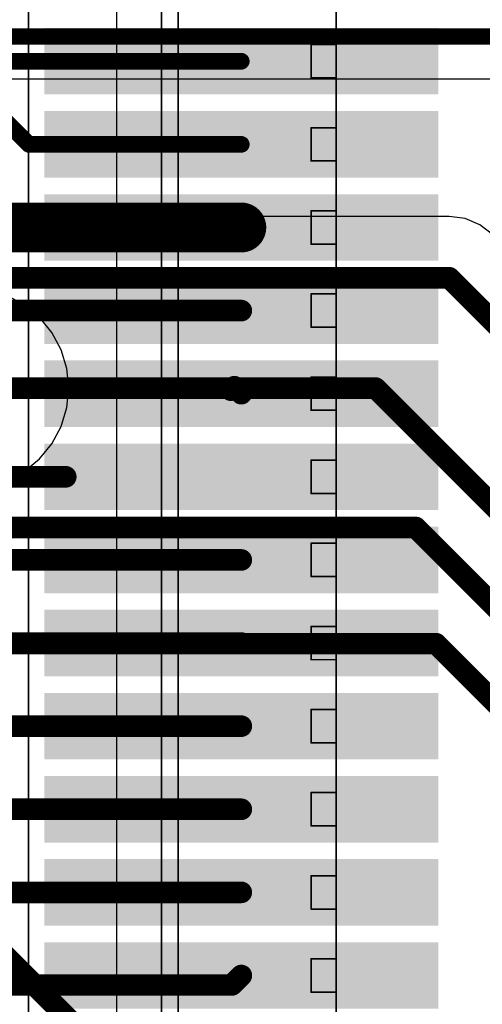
# Model space of a CAD drawing. Header units: millimetres. Extents: x 138 to 555, y 26 to 334.
# Tile 573 of 656: x 290.62 to 293.4, y 230.58 to 236.51. Entities that reach past the tile are written whole.
import ezdxf

# ---------------------------------------------------------------- set-up
doc = ezdxf.new("R2010")
doc.units = ezdxf.units.MM
for name, color, linetype in [('BottomLayer', 5, 'Continuous'), ('Mechanical20', 56, 'Continuous'), ('Mechanical27', 56, 'Continuous'), ('MidLayer1', 16, 'Continuous'), ('MidLayer2', 76, 'Continuous'), ('MidLayer3', 90, 'Continuous'), ('MidLayer4', 156, 'Continuous'), ('TopLayer', 1, 'Continuous'), ('TopPaste', 8, 'Continuous'), ('TopSolder', 216, 'Continuous')]:
    doc.layers.add(name, color=color, linetype=linetype)

# ---------------------------------------------------------------- blocks, each defined once
blk = doc.blocks.new('CON_SAMTEC_QSH_060_01_L_D_A_944')
at = {"layer": 'Mechanical20', "const_width": 0.01}
blk.add_lwpolyline([(20.85, -4.15), (-20.85, -4.15)], dxfattribs=at)
at = {"layer": 'Mechanical27', "const_width": 0.01}
for points in [[(-2, -2.3), (-18, -2.3)], [(-10.65, -2.3), (-10.85, -2.3)], [(-10.85, -2.45), (-10.85, -2.3)], [(-10.65, -2.45), (-10.65, -2.3)], [(-10.15, -2.3), (-10.35, -2.3)], [(-10.35, -2.45), (-10.35, -2.3)], [(-10.15, -2.45), (-10.15, -2.3)], [(-9.65, -2.3), (-9.85, -2.3)], [(-9.85, -2.45), (-9.85, -2.3)], [(-9.65, -2.45), (-9.65, -2.3)], [(-9.15, -2.3), (-9.35, -2.3)], [(-9.35, -2.45), (-9.35, -2.3)], [(-9.15, -2.45), (-9.15, -2.3)], [(-8.65, -2.3), (-8.85, -2.3)], [(-8.85, -2.45), (-8.85, -2.3)], [(-8.65, -2.45), (-8.65, -2.3)], [(-8.15, -2.3), (-8.35, -2.3)], [(-8.35, -2.45), (-8.35, -2.3)], [(-8.15, -2.45), (-8.15, -2.3)], [(-7.65, -2.3), (-7.85, -2.3)], [(-7.85, -2.45), (-7.85, -2.3)], [(-7.65, -2.45), (-7.65, -2.3)], [(-7.15, -2.3), (-7.35, -2.3)], [(-7.35, -2.45), (-7.35, -2.3)], [(-7.15, -2.45), (-7.15, -2.3)], [(-6.65, -2.3), (-6.85, -2.3)], [(-6.85, -2.45), (-6.85, -2.3)], [(-6.65, -2.45), (-6.65, -2.3)], [(-6.15, -2.3), (-6.35, -2.3)], [(-6.35, -2.45), (-6.35, -2.3)], [(-6.15, -2.45), (-6.15, -2.3)], [(-5.65, -2.3), (-5.85, -2.3)], [(-5.85, -2.45), (-5.85, -2.3)], [(-5.65, -2.45), (-5.65, -2.3)], [(-5.15, -2.3), (-5.35, -2.3)], [(-5.35, -2.45), (-5.35, -2.3)], [(-5.15, -2.45), (-5.15, -2.3)], [(-10.65, -2.45), (-10.85, -2.45)], [(-10.15, -2.45), (-10.35, -2.45)], [(-9.65, -2.45), (-9.85, -2.45)], [(-9.15, -2.45), (-9.35, -2.45)], [(-8.65, -2.45), (-8.85, -2.45)], [(-8.15, -2.45), (-8.35, -2.45)], [(-7.65, -2.45), (-7.85, -2.45)], [(-7.15, -2.45), (-7.35, -2.45)], [(-6.65, -2.45), (-6.85, -2.45)], [(-6.15, -2.45), (-6.35, -2.45)], [(-5.65, -2.45), (-5.85, -2.45)], [(-5.15, -2.45), (-5.35, -2.45)], [(20.35, -3.25), (-20.35, -3.25)], [(20.45, -3.35), (-20.45, -3.35)], [(20.635, -3.62), (-20.635, -3.62)]]:
    blk.add_lwpolyline(points, dxfattribs=at)
at = {"layer": 'Mechanical27', "const_width": 0.005}
for points in [[(-10.8525, -2.3, 1), (-10.8475, -2.3, 1)], [(-10.8525, -2.3, 1), (-10.8475, -2.3, 1)], [(-10.6525, -2.3, 1), (-10.6475, -2.3, 1)], [(-10.6525, -2.3, 1), (-10.6475, -2.3, 1)], [(-10.3525, -2.3, 1), (-10.3475, -2.3, 1)], [(-10.3525, -2.3, 1), (-10.3475, -2.3, 1)], [(-10.1525, -2.3, 1), (-10.1475, -2.3, 1)], [(-10.1525, -2.3, 1), (-10.1475, -2.3, 1)], [(-9.8525, -2.3, 1), (-9.8475, -2.3, 1)], [(-9.8525, -2.3, 1), (-9.8475, -2.3, 1)], [(-9.6525, -2.3, 1), (-9.6475, -2.3, 1)], [(-9.6525, -2.3, 1), (-9.6475, -2.3, 1)], [(-9.3525, -2.3, 1), (-9.3475, -2.3, 1)], [(-9.3525, -2.3, 1), (-9.3475, -2.3, 1)], [(-9.1525, -2.3, 1), (-9.1475, -2.3, 1)], [(-9.1525, -2.3, 1), (-9.1475, -2.3, 1)], [(-8.8525, -2.3, 1), (-8.8475, -2.3, 1)], [(-8.8525, -2.3, 1), (-8.8475, -2.3, 1)], [(-8.6525, -2.3, 1), (-8.6475, -2.3, 1)], [(-8.6525, -2.3, 1), (-8.6475, -2.3, 1)], [(-8.3525, -2.3, 1), (-8.3475, -2.3, 1)], [(-8.3525, -2.3, 1), (-8.3475, -2.3, 1)], [(-8.1525, -2.3, 1), (-8.1475, -2.3, 1)], [(-8.1525, -2.3, 1), (-8.1475, -2.3, 1)], [(-7.8525, -2.3, 1), (-7.8475, -2.3, 1)], [(-7.8525, -2.3, 1), (-7.8475, -2.3, 1)], [(-7.6525, -2.3, 1), (-7.6475, -2.3, 1)], [(-7.6525, -2.3, 1), (-7.6475, -2.3, 1)], [(-7.3525, -2.3, 1), (-7.3475, -2.3, 1)], [(-7.3525, -2.3, 1), (-7.3475, -2.3, 1)], [(-7.1525, -2.3, 1), (-7.1475, -2.3, 1)], [(-7.1525, -2.3, 1), (-7.1475, -2.3, 1)], [(-6.8525, -2.3, 1), (-6.8475, -2.3, 1)], [(-6.8525, -2.3, 1), (-6.8475, -2.3, 1)], [(-6.6525, -2.3, 1), (-6.6475, -2.3, 1)], [(-6.6525, -2.3, 1), (-6.6475, -2.3, 1)], [(-6.3525, -2.3, 1), (-6.3475, -2.3, 1)], [(-6.3525, -2.3, 1), (-6.3475, -2.3, 1)], [(-6.1525, -2.3, 1), (-6.1475, -2.3, 1)], [(-6.1525, -2.3, 1), (-6.1475, -2.3, 1)], [(-5.8525, -2.3, 1), (-5.8475, -2.3, 1)], [(-5.8525, -2.3, 1), (-5.8475, -2.3, 1)], [(-5.6525, -2.3, 1), (-5.6475, -2.3, 1)], [(-5.6525, -2.3, 1), (-5.6475, -2.3, 1)], [(-5.3525, -2.3, 1), (-5.3475, -2.3, 1)], [(-5.3525, -2.3, 1), (-5.3475, -2.3, 1)], [(-5.1525, -2.3, 1), (-5.1475, -2.3, 1)], [(-5.1525, -2.3, 1), (-5.1475, -2.3, 1)], [(-10.8525, -2.45, 1), (-10.8475, -2.45, 1)], [(-10.8525, -2.45, 1), (-10.8475, -2.45, 1)], [(-10.6525, -2.45, 1), (-10.6475, -2.45, 1)], [(-10.6525, -2.45, 1), (-10.6475, -2.45, 1)], [(-10.3525, -2.45, 1), (-10.3475, -2.45, 1)], [(-10.3525, -2.45, 1), (-10.3475, -2.45, 1)], [(-10.1525, -2.45, 1), (-10.1475, -2.45, 1)], [(-10.1525, -2.45, 1), (-10.1475, -2.45, 1)], [(-9.8525, -2.45, 1), (-9.8475, -2.45, 1)], [(-9.8525, -2.45, 1), (-9.8475, -2.45, 1)], [(-9.6525, -2.45, 1), (-9.6475, -2.45, 1)], [(-9.6525, -2.45, 1), (-9.6475, -2.45, 1)], [(-9.3525, -2.45, 1), (-9.3475, -2.45, 1)], [(-9.3525, -2.45, 1), (-9.3475, -2.45, 1)], [(-9.1525, -2.45, 1), (-9.1475, -2.45, 1)], [(-9.1525, -2.45, 1), (-9.1475, -2.45, 1)], [(-8.8525, -2.45, 1), (-8.8475, -2.45, 1)], [(-8.8525, -2.45, 1), (-8.8475, -2.45, 1)], [(-8.6525, -2.45, 1), (-8.6475, -2.45, 1)], [(-8.6525, -2.45, 1), (-8.6475, -2.45, 1)], [(-8.3525, -2.45, 1), (-8.3475, -2.45, 1)], [(-8.3525, -2.45, 1), (-8.3475, -2.45, 1)], [(-8.1525, -2.45, 1), (-8.1475, -2.45, 1)], [(-8.1525, -2.45, 1), (-8.1475, -2.45, 1)], [(-7.8525, -2.45, 1), (-7.8475, -2.45, 1)], [(-7.8525, -2.45, 1), (-7.8475, -2.45, 1)], [(-7.6525, -2.45, 1), (-7.6475, -2.45, 1)], [(-7.6525, -2.45, 1), (-7.6475, -2.45, 1)], [(-7.3525, -2.45, 1), (-7.3475, -2.45, 1)], [(-7.3525, -2.45, 1), (-7.3475, -2.45, 1)], [(-7.1525, -2.45, 1), (-7.1475, -2.45, 1)], [(-7.1525, -2.45, 1), (-7.1475, -2.45, 1)], [(-6.8525, -2.45, 1), (-6.8475, -2.45, 1)], [(-6.8525, -2.45, 1), (-6.8475, -2.45, 1)], [(-6.6525, -2.45, 1), (-6.6475, -2.45, 1)], [(-6.6525, -2.45, 1), (-6.6475, -2.45, 1)], [(-6.3525, -2.45, 1), (-6.3475, -2.45, 1)], [(-6.3525, -2.45, 1), (-6.3475, -2.45, 1)], [(-6.1525, -2.45, 1), (-6.1475, -2.45, 1)], [(-6.1525, -2.45, 1), (-6.1475, -2.45, 1)], [(-5.8525, -2.45, 1), (-5.8475, -2.45, 1)], [(-5.8525, -2.45, 1), (-5.8475, -2.45, 1)], [(-5.6525, -2.45, 1), (-5.6475, -2.45, 1)], [(-5.6525, -2.45, 1), (-5.6475, -2.45, 1)], [(-5.3525, -2.45, 1), (-5.3475, -2.45, 1)], [(-5.3525, -2.45, 1), (-5.3475, -2.45, 1)], [(-5.1525, -2.45, 1), (-5.1475, -2.45, 1)], [(-5.1525, -2.45, 1), (-5.1475, -2.45, 1)]]:
    blk.add_lwpolyline(points, format="xyb", close=True, dxfattribs=at)
at = {"layer": 'TopLayer'}
for points in [[(-10.6, -4.005), (-10.6, -1.735), (-10.9, -4.005), (-10.9, -1.735)], [(-10.1, -4.005), (-10.1, -1.735), (-10.4, -4.005), (-10.4, -1.735)], [(-9.6, -4.005), (-9.6, -1.735), (-9.9, -4.005), (-9.9, -1.735)], [(-9.1, -4.005), (-9.1, -1.735), (-9.4, -4.005), (-9.4, -1.735)], [(-8.6, -4.005), (-8.6, -1.735), (-8.9, -4.005), (-8.9, -1.735)], [(-8.1, -4.005), (-8.1, -1.735), (-8.4, -4.005), (-8.4, -1.735)], [(-7.6, -4.005), (-7.6, -1.735), (-7.9, -4.005), (-7.9, -1.735)], [(-7.1, -4.005), (-7.1, -1.735), (-7.4, -4.005), (-7.4, -1.735)], [(-6.6, -4.005), (-6.6, -1.735), (-6.9, -4.005), (-6.9, -1.735)], [(-6.1, -4.005), (-6.1, -1.735), (-6.4, -4.005), (-6.4, -1.735)], [(-5.6, -4.005), (-5.6, -1.735), (-5.9, -4.005), (-5.9, -1.735)], [(-5.1, -4.005), (-5.1, -1.735), (-5.4, -4.005), (-5.4, -1.735)]]:
    blk.add_solid(points, dxfattribs=at)
at = {"layer": 'TopPaste'}
for points in [[(-10.6, -4.005), (-10.6, -1.735), (-10.9, -4.005), (-10.9, -1.735)], [(-10.1, -4.005), (-10.1, -1.735), (-10.4, -4.005), (-10.4, -1.735)], [(-9.6, -4.005), (-9.6, -1.735), (-9.9, -4.005), (-9.9, -1.735)], [(-9.1, -4.005), (-9.1, -1.735), (-9.4, -4.005), (-9.4, -1.735)], [(-8.6, -4.005), (-8.6, -1.735), (-8.9, -4.005), (-8.9, -1.735)], [(-8.1, -4.005), (-8.1, -1.735), (-8.4, -4.005), (-8.4, -1.735)], [(-7.6, -4.005), (-7.6, -1.735), (-7.9, -4.005), (-7.9, -1.735)], [(-7.1, -4.005), (-7.1, -1.735), (-7.4, -4.005), (-7.4, -1.735)], [(-6.6, -4.005), (-6.6, -1.735), (-6.9, -4.005), (-6.9, -1.735)], [(-6.1, -4.005), (-6.1, -1.735), (-6.4, -4.005), (-6.4, -1.735)], [(-5.6, -4.005), (-5.6, -1.735), (-5.9, -4.005), (-5.9, -1.735)], [(-5.1, -4.005), (-5.1, -1.735), (-5.4, -4.005), (-5.4, -1.735)]]:
    blk.add_solid(points, dxfattribs=at)
at = {"layer": 'TopSolder'}
for points in [[(-10.55, -4.055), (-10.55, -1.685), (-10.95, -4.055), (-10.95, -1.685)], [(-10.05, -4.055), (-10.05, -1.685), (-10.45, -4.055), (-10.45, -1.685)], [(-9.55, -4.055), (-9.55, -1.685), (-9.95, -4.055), (-9.95, -1.685)], [(-9.05, -4.055), (-9.05, -1.685), (-9.45, -4.055), (-9.45, -1.685)], [(-8.55, -4.055), (-8.55, -1.685), (-8.95, -4.055), (-8.95, -1.685)], [(-8.05, -4.055), (-8.05, -1.685), (-8.45, -4.055), (-8.45, -1.685)], [(-7.55, -4.055), (-7.55, -1.685), (-7.95, -4.055), (-7.95, -1.685)], [(-7.05, -4.055), (-7.05, -1.685), (-7.45, -4.055), (-7.45, -1.685)], [(-6.55, -4.055), (-6.55, -1.685), (-6.95, -4.055), (-6.95, -1.685)], [(-6.05, -4.055), (-6.05, -1.685), (-6.45, -4.055), (-6.45, -1.685)], [(-5.55, -4.055), (-5.55, -1.685), (-5.95, -4.055), (-5.95, -1.685)], [(-5.05, -4.055), (-5.05, -1.685), (-5.45, -4.055), (-5.45, -1.685)]]:
    blk.add_solid(points, dxfattribs=at)

msp = doc.modelspace()

# ---------------------------------------------------------------- linework, layer by layer
at = {"layer": 'BottomLayer'}
for p, q in [((288.3085, 236.1513), (297.935, 236.1513)), ((293.2016, 235.3231), (290.1758, 235.3231)), ((293.2968, 235.3105), (293.2016, 235.3231)), ((293.3856, 235.2738), (293.2968, 235.3105)), ((293.4619, 235.2152), (293.3856, 235.2738))]:
    msp.add_line(p, q, dxfattribs=at)
for points, const_width in [([(275.1647, 236.4062), (298.0406, 236.4062)], 0.1), ([(290.1758, 234.9549), (293.2016, 234.9549)], 0.13), ([(293.2016, 234.9549), (295.1478, 233.0087)], 0.13), ([(290.3097, 234.2914), (292.7577, 234.2914)], 0.13), ([(292.7577, 234.2914), (295.8633, 231.1858)], 0.13), ([(288.7138, 233.4524), (293.0003, 233.4524)], 0.13), ([(293.0003, 233.4524), (295.7137, 230.7389)], 0.13), ([(288.2488, 233.1572), (291.2913, 230.1147)], 0.13), ([(289.3267, 232.7535), (293.1219, 232.7535)], 0.13), ([(293.1219, 232.7535), (295.3796, 230.4958)], 0.13)]:
    msp.add_lwpolyline(points, dxfattribs=dict(at, const_width=const_width))
at = {"layer": 'BottomLayer', "const_width": 0.065}
for points in [[(293.1691, 234.9549, 1), (293.2341, 234.9549, 1)], [(293.1691, 234.9549, 1), (293.2341, 234.9549, 1)], [(292.7252, 234.2914, 1), (292.7902, 234.2914, 1)], [(292.7252, 234.2914, 1), (292.7902, 234.2914, 1)], [(292.9678, 233.4524, 1), (293.0328, 233.4524, 1)], [(292.9678, 233.4524, 1), (293.0328, 233.4524, 1)], [(293.0894, 232.7535, 1), (293.1544, 232.7535, 1)], [(293.0894, 232.7535, 1), (293.1544, 232.7535, 1)]]:
    msp.add_lwpolyline(points, format="xyb", close=True, dxfattribs=at)
at = {"layer": 'MidLayer1'}
for p, q in [((290.6446, 234.7927), (290.5404, 234.8484)), ((290.736, 234.7177), (290.6446, 234.7927)), ((290.8109, 234.6263), (290.736, 234.7177)), ((290.8667, 234.5221), (290.8109, 234.6263)), ((290.901, 234.409), (290.8667, 234.5221)), ((290.9126, 234.2914), (290.901, 234.409)), ((290.901, 234.1738), (290.9126, 234.2914)), ((290.8667, 234.0607), (290.901, 234.1738)), ((290.8109, 233.9564), (290.8667, 234.0607)), ((290.736, 233.8651), (290.8109, 233.9564)), ((290.6446, 233.7901), (290.736, 233.8651)), ((290.5404, 233.7344), (290.6446, 233.7901))]:
    msp.add_line(p, q, dxfattribs=at)
at = {"layer": 'MidLayer2'}
for p, q in [((290.6446, 234.7927), (290.5404, 234.8484)), ((290.736, 234.7177), (290.6446, 234.7927)), ((290.8109, 234.6263), (290.736, 234.7177)), ((290.8667, 234.5221), (290.8109, 234.6263)), ((290.901, 234.409), (290.8667, 234.5221)), ((290.9126, 234.2914), (290.901, 234.409)), ((290.901, 234.1738), (290.9126, 234.2914)), ((290.8667, 234.0607), (290.901, 234.1738)), ((290.8109, 233.9564), (290.8667, 234.0607)), ((290.736, 233.8651), (290.8109, 233.9564)), ((290.6446, 233.7901), (290.736, 233.8651)), ((290.5404, 233.7344), (290.6446, 233.7901))]:
    msp.add_line(p, q, dxfattribs=at)
at = {"layer": 'MidLayer3'}
for p, q in [((290.6446, 234.7927), (290.5404, 234.8484)), ((290.736, 234.7177), (290.6446, 234.7927)), ((290.8109, 234.6263), (290.736, 234.7177)), ((290.8667, 234.5221), (290.8109, 234.6263)), ((290.901, 234.409), (290.8667, 234.5221)), ((290.9126, 234.2914), (290.901, 234.409)), ((290.901, 234.1738), (290.9126, 234.2914)), ((290.8667, 234.0607), (290.901, 234.1738)), ((290.8109, 233.9564), (290.8667, 234.0607)), ((290.736, 233.8651), (290.8109, 233.9564)), ((290.6446, 233.7901), (290.736, 233.8651)), ((290.5404, 233.7344), (290.6446, 233.7901))]:
    msp.add_line(p, q, dxfattribs=at)
at = {"layer": 'MidLayer4'}
for p, q in [((290.6446, 234.7927), (290.5404, 234.8484)), ((290.736, 234.7177), (290.6446, 234.7927)), ((290.8109, 234.6263), (290.736, 234.7177)), ((290.8667, 234.5221), (290.8109, 234.6263)), ((290.901, 234.409), (290.8667, 234.5221)), ((290.9126, 234.2914), (290.901, 234.409)), ((290.901, 234.1738), (290.9126, 234.2914)), ((290.8667, 234.0607), (290.901, 234.1738)), ((290.8109, 233.9564), (290.8667, 234.0607)), ((290.736, 233.8651), (290.8109, 233.9564)), ((290.6446, 233.7901), (290.736, 233.8651)), ((290.5404, 233.7344), (290.6446, 233.7901))]:
    msp.add_line(p, q, dxfattribs=at)
at = {"layer": 'TopLayer'}
for points, const_width in [([(289.4492, 236.9802), (290.672, 235.7574)], 0.1), ([(290.562, 236.2571), (291.9502, 236.2571)], 0.1), ([(291.9502, 236.2571), (291.9505, 236.2574)], 0.1), ([(290.672, 235.7574), (291.9505, 235.7574)], 0.1), ([(290.3881, 235.2574), (291.9505, 235.2574)], 0.3), ([(290.1449, 234.7574), (291.9505, 234.7574)], 0.13), ([(290.3097, 234.2914), (291.8746, 234.2914)], 0.13), ([(291.8746, 234.2914), (291.8874, 234.2786)], 0.13), ([(291.8874, 234.2786), (291.9083, 234.2996)], 0.13), ([(291.9083, 234.2996), (291.9505, 234.2574)], 0.13), ([(290.1861, 233.7574), (290.8943, 233.7574)], 0.13), ([(290.0944, 233.2574), (291.9505, 233.2574)], 0.13), ([(289.3306, 232.7574), (291.9505, 232.7574)], 0.13), ([(289.058, 232.2574), (291.9505, 232.2574)], 0.13), ([(288.0822, 231.7574), (291.9505, 231.7574)], 0.13), ([(287.739, 231.2574), (291.9505, 231.2574)], 0.13), ([(291.8935, 230.7004), (291.9505, 230.7574)], 0.13), ([(287.6644, 230.7004), (291.8935, 230.7004)], 0.13)]:
    msp.add_lwpolyline(points, dxfattribs=dict(at, const_width=const_width))
for points, const_width in [([(291.9252, 236.2571, 1), (291.9752, 236.2571, 1)], 0.05), ([(291.9252, 236.2571, 1), (291.9752, 236.2571, 1)], 0.05), ([(291.9255, 236.2574, 1), (291.9755, 236.2574, 1)], 0.05), ([(290.647, 235.7574, 1), (290.697, 235.7574, 1)], 0.05), ([(290.647, 235.7574, 1), (290.697, 235.7574, 1)], 0.05), ([(291.9255, 235.7574, 1), (291.9755, 235.7574, 1)], 0.05), ([(291.8755, 235.2574, 1), (292.0255, 235.2574, 1)], 0.15), ([(291.918, 234.7574, 1), (291.983, 234.7574, 1)], 0.065), ([(291.8421, 234.2914, 1), (291.9071, 234.2914, 1)], 0.065), ([(291.8421, 234.2914, 1), (291.9071, 234.2914, 1)], 0.065), ([(291.8549, 234.2786, 1), (291.9199, 234.2786, 1)], 0.065), ([(291.8549, 234.2786, 1), (291.9199, 234.2786, 1)], 0.065), ([(291.8758, 234.2996, 1), (291.9408, 234.2996, 1)], 0.065), ([(291.8758, 234.2996, 1), (291.9408, 234.2996, 1)], 0.065), ([(291.918, 234.2574, 1), (291.983, 234.2574, 1)], 0.065), ([(290.8618, 233.7574, 1), (290.9268, 233.7574, 1)], 0.065), ([(291.918, 233.2574, 1), (291.983, 233.2574, 1)], 0.065), ([(291.918, 232.7574, 1), (291.983, 232.7574, 1)], 0.065), ([(291.918, 232.2574, 1), (291.983, 232.2574, 1)], 0.065), ([(291.918, 231.7574, 1), (291.983, 231.7574, 1)], 0.065), ([(291.918, 231.2574, 1), (291.983, 231.2574, 1)], 0.065), ([(291.918, 230.7574, 1), (291.983, 230.7574, 1)], 0.065), ([(291.861, 230.7004, 1), (291.926, 230.7004, 1)], 0.065), ([(291.861, 230.7004, 1), (291.926, 230.7004, 1)], 0.065)]:
    msp.add_lwpolyline(points, format="xyb", close=True, dxfattribs=dict(at, const_width=const_width))

# ---------------------------------------------------------------- block references
at = {"rotation": 270}
msp.add_blockref('CON_SAMTEC_QSH_060_01_L_D_A_944', (294.8205, 225.5074), dxfattribs=at)

doc.saveas('drawing.dxf')
